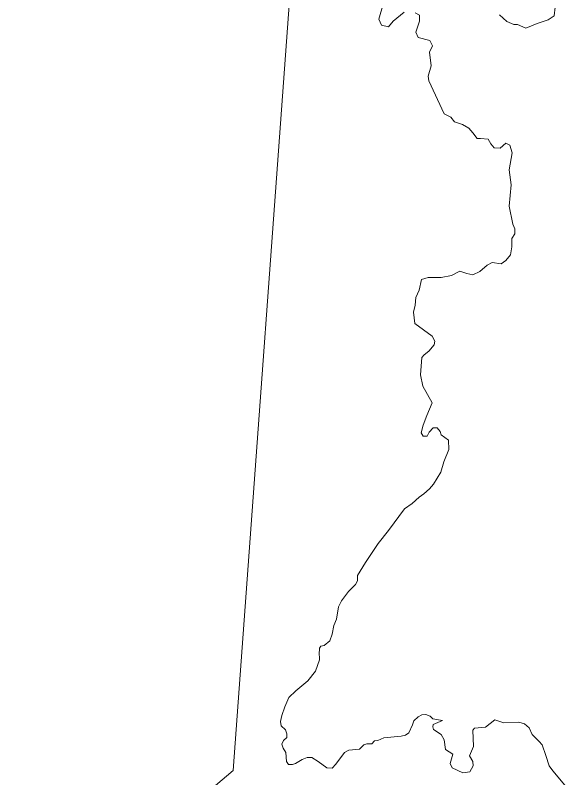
# Model space of a CAD drawing. Extents: x 369010 to 735936, y 6377141 to 6616555.
# Drawn here: x 402751 to 404880, y 6457471 to 6460423 of the extents above; entities that cross this region are included whole.
import ezdxf

# ---------------------------------------------------------------- set-up
doc = ezdxf.new("R2010")
doc.units = 0
doc.header["$LTSCALE"] = 40
doc.layers.add('3', color=7, linetype='Continuous', lineweight=13)

msp = doc.modelspace()

# ---------------------------------------------------------------- linework, layer by layer
at = {"layer": '3'}
for points in [[(402751.01, 6456782.01), (403594.75, 6457499.3), (403844.66, 6460905.04), (403874.29, 6461343.3), (403884.38, 6461365.81), (403915.5, 6461385.17), (403776.97, 6461588.74), (403740.56, 6461939.11), (403753.63, 6462042.39), (403776.31, 6462179.76), (403876.77, 6462758.69), (403872.3, 6462779.05), (403699.51, 6463306.84), (403629.01, 6463527.45), (403794.84, 6463860.28)], [(403844.66, 6460905.04), (403594.75, 6457499.3), (402751.01, 6456782.01)], [(404257.1, 6460435.01), (404214.4, 6460399.93), (404196.85, 6460377.25), (404169.21, 6460384.86), (404159.12, 6460407.37), (404176.66, 6460465.3)], [(404176.66, 6460465.3), (404159.12, 6460407.37), (404169.21, 6460384.86), (404196.85, 6460377.25), (404214.4, 6460399.93), (404257.1, 6460435.01)], [(404362.52, 6460226.48), (404355.07, 6460279.27), (404367.49, 6460304.43), (404357.56, 6460324.46), (404312.37, 6460337.03), (404302.28, 6460357.23), (404317.34, 6460399.93), (404317.34, 6460422.43), (404299.8, 6460432.53)], [(404299.8, 6460432.53), (404317.34, 6460422.43), (404317.34, 6460399.93), (404302.28, 6460357.23), (404312.37, 6460337.03), (404357.56, 6460324.46), (404367.49, 6460304.43), (404355.07, 6460279.27), (404362.52, 6460226.48), (404349.94, 6460186.43), (404352.43, 6460168.72), (404412.84, 6460040.62), (404437.83, 6460028.04), (404452.89, 6460010.49), (404483.01, 6460000.4), (404508.17, 6459985.34), (404523.23, 6459967.79), (404540.77, 6459945.12), (404553.35, 6459945.12), (404583.47, 6459942.64), (404593.57, 6459925.09), (404606.14, 6459910.03), (404628.82, 6459907.55), (404651.33, 6459927.58), (404666.39, 6459919.96), (404676.48, 6459889.84), (404663.91, 6459824.63), (404671.52, 6459766.71), (404663.91, 6459683.96), (404678.97, 6459613.45), (404686.58, 6459595.91), (404686.58, 6459575.88), (404674, 6459558.34), (404674, 6459525.57), (404668.87, 6459495.45), (404651.33, 6459472.77), (404633.78, 6459460.19), (404598.53, 6459465.32), (404578.51, 6459455.23), (404550.87, 6459430.07), (404523.23, 6459417.49), (404500.72, 6459422.62), (404473.08, 6459432.55), (404440.31, 6459415.01)], [(404626.17, 6460424.09), (404654.8, 6460397.94), (404682.28, 6460387.35), (404696.68, 6460387.35), (404729.28, 6460373.11), (404772.48, 6460391.32), (404815.51, 6460404.39), (404839.01, 6460420.12), (404842.98, 6460454.05)], [(404842.98, 6460454.05), (404839.01, 6460420.12), (404815.51, 6460404.39), (404772.48, 6460391.32), (404729.28, 6460373.11), (404696.68, 6460387.35), (404682.28, 6460387.35), (404654.8, 6460397.94), (404626.17, 6460424.09)], [(403780.61, 6457671.76), (403779.12, 6457688.14), (403783.09, 6457711.15), (403795.01, 6457745.24), (403810.9, 6457780.99), (403837.71, 6457807.14), (403883.72, 6457846.03), (403914.67, 6457883.27), (403929.07, 6457926.8), (403928.24, 6457957.75), (403929.73, 6457961.72), (403929.73, 6457972.81), (403934.53, 6457979.93), (403947.27, 6457982.41), (403969.45, 6458000.61), (403978.22, 6458025.94), (403985.34, 6458060.03), (403995.1, 6458084.03), (404003.71, 6458132.69), (404014.14, 6458155.69), (404041.28, 6458191.27), (404068.59, 6458218.58), (404076.86, 6458233.15), (404076.86, 6458254.17), (404108.31, 6458304.31), (404156.47, 6458377.63), (404196.19, 6458427.78), (404258.92, 6458511.52), (404288.21, 6458532.38), (404316.18, 6458556.71), (404334.06, 6458570.28), (404356.23, 6458589.81), (404370.63, 6458607.52), (404399.43, 6458654.35), (404411.35, 6458693.41), (404430.05, 6458740.91), (404429.22, 6458777.49), (404401.08, 6458797.85), (404396.95, 6458811.42), (404385.03, 6458824.99), (404369.8, 6458824.99), (404354.41, 6458808.11), (404346.8, 6458792.72), (404330.75, 6458792.72), (404323.13, 6458806.29), (404331.57, 6458835.25), (404345.14, 6458872.65), (404365.5, 6458921.97), (404329.92, 6458986.52), (404321.31, 6459030.55), (404326.44, 6459097.57), (404334.88, 6459108.33), (404352.76, 6459122.73), (404373.94, 6459146.56), (404376.59, 6459160.96), (404365.5, 6459179.66), (404298.47, 6459229.81), (404293.34, 6459273.17), (404300.13, 6459300.32), (404302.61, 6459329.94), (404316.02, 6459358.57), (404324.79, 6459399.95), (404349.94, 6459407.56), (404400.26, 6459407.56), (404440.31, 6459415.01), (404473.08, 6459432.55), (404500.72, 6459422.62), (404523.23, 6459417.49), (404550.87, 6459430.07), (404578.51, 6459455.23), (404598.53, 6459465.32), (404633.78, 6459460.19), (404651.33, 6459472.77), (404668.87, 6459495.45), (404674, 6459525.57), (404674, 6459558.34), (404686.58, 6459575.88), (404686.58, 6459595.91), (404678.97, 6459613.45), (404663.91, 6459683.96), (404671.52, 6459766.71), (404663.91, 6459824.63), (404676.48, 6459889.84), (404666.39, 6459919.96), (404651.33, 6459927.58), (404628.82, 6459907.55), (404606.14, 6459910.03), (404593.57, 6459925.09), (404583.47, 6459942.64), (404553.35, 6459945.12), (404540.77, 6459945.12), (404523.23, 6459967.79), (404508.17, 6459985.34), (404483.01, 6460000.4), (404452.89, 6460010.49), (404437.83, 6460028.04), (404412.84, 6460040.62), (404352.43, 6460168.72), (404349.94, 6460186.43), (404362.52, 6460226.48)], [(404440.31, 6459415.01), (404400.26, 6459407.56), (404349.94, 6459407.56), (404324.79, 6459399.95), (404316.02, 6459358.57), (404302.61, 6459329.94), (404300.13, 6459300.32), (404293.34, 6459273.17), (404298.47, 6459229.81), (404365.5, 6459179.66), (404376.59, 6459160.96), (404373.94, 6459146.56), (404352.76, 6459122.73), (404334.88, 6459108.33), (404326.44, 6459097.57), (404321.31, 6459030.55), (404329.92, 6458986.52), (404365.5, 6458921.97), (404345.14, 6458872.65), (404331.57, 6458835.25), (404323.13, 6458806.29), (404330.75, 6458792.72), (404346.8, 6458792.72), (404354.41, 6458808.11), (404369.8, 6458824.99), (404385.03, 6458824.99), (404396.95, 6458811.42), (404401.08, 6458797.85), (404429.22, 6458777.49), (404430.05, 6458740.91), (404411.35, 6458693.41), (404399.43, 6458654.35), (404370.63, 6458607.52), (404356.23, 6458589.81), (404334.06, 6458570.28), (404316.18, 6458556.71), (404288.21, 6458532.38), (404258.92, 6458511.52), (404196.19, 6458427.78), (404156.47, 6458377.63), (404108.31, 6458304.31), (404076.86, 6458254.17), (404076.86, 6458233.15), (404068.59, 6458218.58), (404041.28, 6458191.27), (404014.14, 6458155.69), (404003.71, 6458132.69), (403995.1, 6458084.03), (403985.34, 6458060.03), (403978.22, 6458025.94), (403969.45, 6458000.61), (403947.27, 6457982.41), (403934.53, 6457979.93), (403929.73, 6457972.81), (403929.73, 6457961.72), (403928.24, 6457957.75), (403929.07, 6457926.8), (403914.67, 6457883.27), (403883.72, 6457846.03), (403837.71, 6457807.14), (403810.9, 6457780.99), (403795.01, 6457745.24), (403783.09, 6457711.15), (403779.12, 6457688.14), (403780.61, 6457671.76), (403798.48, 6457656.7), (403803.45, 6457641.3), (403802.95, 6457626.24), (403790.71, 6457615.32), (403783.09, 6457600.26), (403788.39, 6457585.2), (403799.31, 6457568.65), (403802.13, 6457533.23), (403809.08, 6457522.31), (403824.97, 6457521.81), (403836.22, 6457525.45), (403863.03, 6457541.84), (403882.23, 6457549.12), (403899.28, 6457548.62), (403924.93, 6457533.73), (403957.87, 6457508.9), (403978.88, 6457507.58), (403993.12, 6457523.47), (404026.55, 6457568.15), (404043.43, 6457577.25), (404084.64, 6457581.56), (404101.19, 6457597.61), (404112.28, 6457601.58), (404131.81, 6457602.08), (404142.57, 6457613.17), (404155.48, 6457614.49), (404178.48, 6457625.58), (404245.68, 6457631.04), (404262.23, 6457635.84), (404275.96, 6457644.78), (404289.37, 6457675.07), (404294.67, 6457690.96), (404312.04, 6457706.51), (404325.78, 6457714.13), (404341.83, 6457715.45)], [(404879.56, 6457442.37), (404832.88, 6457497.15), (404819.31, 6457516.35), (404806.9, 6457557.39), (404791.84, 6457598.6), (404780.92, 6457610.85), (404763.04, 6457627.4), (404753.44, 6457638.33), (404741.2, 6457664.31), (404722.99, 6457679.37), (404702.14, 6457686.16), (404644.04, 6457683.67), (404609.12, 6457694.93), (404572.38, 6457665.96), (404530.18, 6457662.99), (404523.72, 6457654.71), (404526.04, 6457591.98), (404510.65, 6457555.9), (404523.72, 6457533.4), (404524.88, 6457516.85), (404511.31, 6457493.68), (404485.16, 6457490.2), (404443.12, 6457509.07), (404435.34, 6457526.28), (404446.6, 6457562.36), (404417.64, 6457580.07), (404412.34, 6457617.47), (404400.42, 6457637.5), (404371.46, 6457657.03), (404368.48, 6457667.79), (404369.47, 6457677.38), (404406.05, 6457692.11), (404368.15, 6457698.57), (404358.72, 6457709.33), (404341.83, 6457715.45), (404325.78, 6457714.13), (404312.04, 6457706.51), (404294.67, 6457690.96), (404289.37, 6457675.07), (404275.96, 6457644.78), (404262.23, 6457635.84), (404245.68, 6457631.04), (404178.48, 6457625.58), (404155.48, 6457614.49), (404142.57, 6457613.17), (404131.81, 6457602.08), (404112.28, 6457601.58), (404101.19, 6457597.61), (404084.64, 6457581.56), (404043.43, 6457577.25), (404026.55, 6457568.15), (403993.12, 6457523.47), (403978.88, 6457507.58), (403957.87, 6457508.9), (403924.93, 6457533.73), (403899.28, 6457548.62), (403882.23, 6457549.12), (403863.03, 6457541.84), (403836.22, 6457525.45), (403824.97, 6457521.81), (403809.08, 6457522.31), (403802.13, 6457533.23), (403799.31, 6457568.65), (403788.39, 6457585.2), (403783.09, 6457600.26), (403790.71, 6457615.32), (403802.95, 6457626.24), (403803.45, 6457641.3), (403798.48, 6457656.7), (403780.61, 6457671.76)], [(404341.83, 6457715.45), (404358.72, 6457709.33), (404368.15, 6457698.57), (404406.05, 6457692.11), (404369.47, 6457677.38), (404368.48, 6457667.79), (404371.46, 6457657.03), (404400.42, 6457637.5), (404412.34, 6457617.47), (404417.64, 6457580.07), (404446.6, 6457562.36), (404435.34, 6457526.28), (404443.12, 6457509.07), (404485.16, 6457490.2), (404511.31, 6457493.68), (404524.88, 6457516.85), (404523.72, 6457533.4), (404510.65, 6457555.9), (404526.04, 6457591.98), (404523.72, 6457654.71), (404530.18, 6457662.99), (404572.38, 6457665.96), (404609.12, 6457694.93), (404644.04, 6457683.67), (404702.14, 6457686.16), (404722.99, 6457679.37), (404741.2, 6457664.31), (404753.44, 6457638.33), (404763.04, 6457627.4), (404780.92, 6457610.85), (404791.84, 6457598.6), (404806.9, 6457557.39), (404819.31, 6457516.35), (404832.88, 6457497.15), (404879.56, 6457442.37)]]:
    msp.add_lwpolyline(points, dxfattribs=at)

doc.saveas('drawing.dxf')
